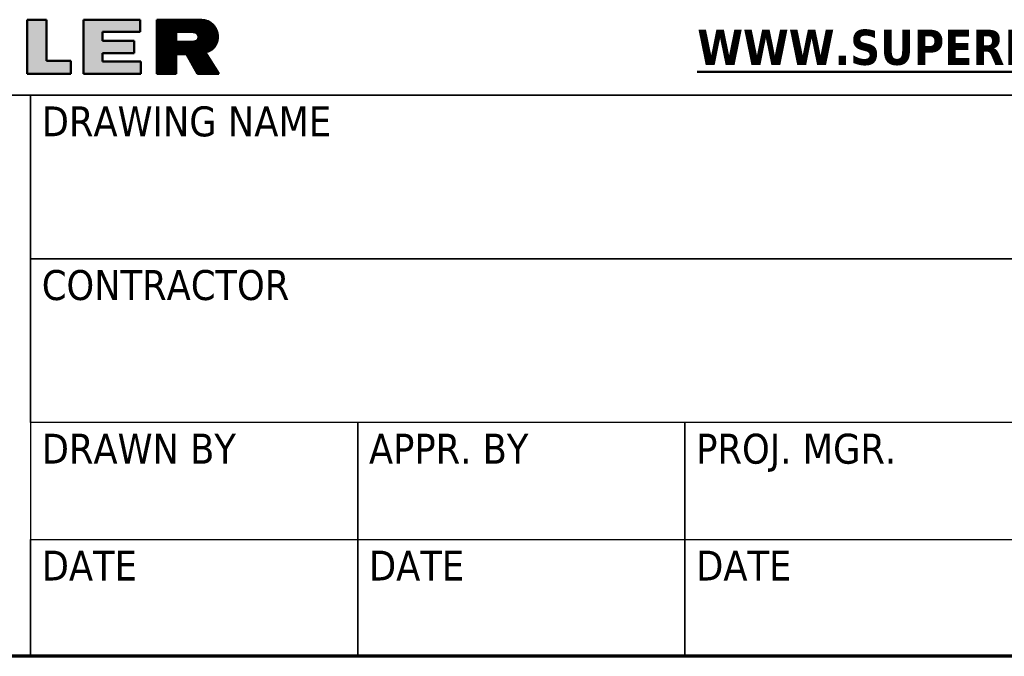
# Model space of a CAD drawing. Header units: inches. Extents: x 24 to 1128, y -69 to 748.
# Tile 536 of 656: x 959 to 1043, y 20 to 74. Entities that reach past the tile are written whole.
import ezdxf
from ezdxf.enums import TextEntityAlignment as Align

# ---------------------------------------------------------------- set-up
doc = ezdxf.new("R2010")
doc.units = ezdxf.units.IN
doc.header["$LTSCALE"] = 32
doc.header["$MEASUREMENT"] = 0
doc.layers.add('Border (ANSI)', color=7, linetype='Continuous', lineweight=70)
doc.layers.add('Title (ANSI)', color=7, linetype='Continuous', lineweight=50)
doc.layers.add('No Plot', color=7, linetype='Continuous', lineweight=25, plot=False)
doc.styles.add('Note Text (ANSI)', font='tahoma.ttf')
doc.styles.get("Standard").update_dxf_attribs({"font": 'arial.ttf'})
doc.styles.add('Text Style40', font='tahoma.ttf')

# ---------------------------------------------------------------- blocks, each defined once
blk = doc.blocks.new('Borders SUPERIOR BORDER')
at = {"layer": 'Border (ANSI)'}
blk.add_line((35.25, 0.625), (0.75, 0.625), dxfattribs=at)
blk = doc.blocks.new('Title Blocks SB TITLE-KS')
at = {"lineweight": 25}
for points in [[(49.2752, 3.9545), (49.3918, 3.9545), (49.3918, 3.9897), (49.3269, 3.9897), (49.3269, 4.0992), (49.2752, 4.0992)], [(49.4765, 4.0666), (49.5768, 4.0666), (49.5768, 4.0992), (49.4252, 4.0992), (49.4252, 3.9545), (49.5789, 3.9545), (49.5789, 3.9873), (49.4765, 3.9873), (49.4765, 4.0102), (49.5608, 4.0102), (49.5608, 4.0431), (49.4765, 4.0431)]]:
    blk.add_hatch(color=256, dxfattribs=at).paths.add_polyline_path(points)
h = blk.add_hatch(dxfattribs=at)
h.set_pattern_fill('ANSI31', color=256, scale=0.00035, style=0)
h.set_pattern_definition([(45, (0, 0), (-3.0935921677e-05, 3.0935921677e-05), [])])
edge = h.paths.add_edge_path(flags=0)
edge.add_line((49.716, 4.0664), (49.6732, 4.0664))
edge.add_line((49.6732, 4.0664), (49.6732, 4.04))
edge.add_line((49.6732, 4.04), (49.7119, 4.04))
edge.add_spline(control_points=[(49.7119, 4.04), (49.7138, 4.04), (49.717, 4.0401), (49.7213, 4.0405), (49.7248, 4.0414), (49.728, 4.0429), (49.731, 4.0455), (49.7325, 4.0491), (49.7329, 4.0522), (49.7329, 4.055), (49.7323, 4.0576), (49.7309, 4.0605), (49.7283, 4.0633), (49.7249, 4.065), (49.7216, 4.0661), (49.7188, 4.0663), (49.717, 4.0664), (49.716, 4.0664)], knot_values=[-150.108908, -150.108908, -150.108908, -150.108908, -133.537366, -122.67245, -113.788807, -102.684568, -92.642653, -80.34463, -70.169919, -65.554792, -56.886525, -47.066459, -38.434166, -24.523112, -15.037511, -8.804527, 0, 0, 0, 0], degree=3, periodic=0)
edge = h.paths.add_edge_path()
edge.add_spline(control_points=[(49.7512, 4.0123), (49.7527, 4.0126), (49.7566, 4.0134), (49.7626, 4.0158), (49.7689, 4.0197), (49.7744, 4.0244), (49.7789, 4.0307), (49.7826, 4.0388), (49.7846, 4.0481), (49.7846, 4.0586), (49.7826, 4.0683), (49.7786, 4.0773), (49.7729, 4.0853), (49.7657, 4.092), (49.7569, 4.0958), (49.7482, 4.0979), (49.7384, 4.0991), (49.7313, 4.0992), (49.7274, 4.0992)], knot_values=[0, 0, 0, 0, 12.543267, 34.657957, 54.650618, 75.574454, 96.777913, 119.998664, 151.951022, 177.349884, 209.288089, 236.020238, 261.633543, 293.227596, 318.911151, 342.295918, 370.126899, 403.20515, 403.20515, 403.20515, 403.20515], degree=3, periodic=0)
edge.add_line((49.7274, 4.0992), (49.6216, 4.0992))
edge.add_line((49.6216, 4.0992), (49.6216, 3.9545))
edge.add_line((49.6216, 3.9545), (49.6732, 3.9545))
edge.add_line((49.6732, 3.9545), (49.6732, 4.0072))
edge.add_line((49.6732, 4.0072), (49.7007, 4.0072))
edge.add_line((49.7007, 4.0072), (49.7303, 3.9545))
edge.add_line((49.7303, 3.9545), (49.7873, 3.9545))
edge.add_line((49.7873, 3.9545), (49.7512, 4.0123))
at = {"layer": 'No Plot', "color": 7, "linetype": 'Continuous', "lineweight": 25}
for p, q in [((49.2752, 4.0992), (49.2752, 3.9545)), ((49.3269, 4.0992), (49.2752, 4.0992)), ((49.3269, 3.9897), (49.3269, 4.0992)), ((49.4252, 4.0992), (49.4252, 3.9545)), ((49.5768, 4.0992), (49.4252, 4.0992)), ((49.5768, 4.0666), (49.5768, 4.0992)), ((49.6216, 3.9545), (49.6216, 4.0992)), ((49.6216, 4.0992), (49.7274, 4.0992)), ((49.4765, 4.0431), (49.4765, 4.0666)), ((49.4765, 4.0666), (49.5768, 4.0666)), ((49.6732, 4.0664), (49.6732, 4.04)), ((49.6732, 4.0664), (49.716, 4.0664)), ((49.5608, 4.0431), (49.4765, 4.0431)), ((49.5608, 4.0102), (49.5608, 4.0431)), ((49.6732, 4.04), (49.7119, 4.04)), ((49.4765, 3.9873), (49.4765, 4.0102)), ((49.4765, 4.0102), (49.5608, 4.0102)), ((49.6732, 4.0072), (49.6732, 3.9545)), ((49.7007, 4.0072), (49.6732, 4.0072)), ((49.7007, 4.0072), (49.7303, 3.9545)), ((49.7512, 4.0123), (49.7873, 3.9545)), ((49.3918, 3.9897), (49.3269, 3.9897)), ((49.3918, 3.9545), (49.3918, 3.9897)), ((49.5789, 3.9873), (49.4765, 3.9873)), ((49.5789, 3.9545), (49.5789, 3.9873)), ((49.2752, 3.9545), (49.3918, 3.9545)), ((49.4252, 3.9545), (49.5789, 3.9545)), ((49.6732, 3.9545), (49.6216, 3.9545)), ((49.7303, 3.9545), (49.7873, 3.9545))]:
    blk.add_line(p, q, dxfattribs=at)
for points in [[(49.7274, 4.0992), (49.739, 4.0988), (49.7486, 4.0976), (49.7566, 4.0956), (49.7648, 4.0919), (49.7731, 4.0846), (49.7782, 4.0773), (49.7821, 4.0688), (49.7843, 4.0578), (49.7843, 4.0489), (49.782, 4.038), (49.7785, 4.0306), (49.7742, 4.0246), (49.7687, 4.0198), (49.7627, 4.0161), (49.7555, 4.0133), (49.7512, 4.0123)], [(49.716, 4.0664), (49.7191, 4.0663), (49.7212, 4.0661), (49.7244, 4.0651), (49.7287, 4.0628), (49.7307, 4.0605), (49.7323, 4.0575), (49.7329, 4.0545), (49.7329, 4.0529), (49.7324, 4.0494), (49.7306, 4.0455), (49.728, 4.0431), (49.7245, 4.0414), (49.7215, 4.0406), (49.7177, 4.0402), (49.7119, 4.04)]]:
    blk.add_spline(points, degree=3, dxfattribs=at)
at = {"layer": 'Title (ANSI)'}
for p, q in [((49.3269, 4.0992), (49.2752, 4.0992)), ((49.2752, 4.0992), (49.2752, 3.9545)), ((49.3269, 3.9897), (49.3269, 4.0992)), ((49.5768, 4.0992), (49.4252, 4.0992)), ((49.4252, 4.0992), (49.4252, 3.9545)), ((49.5768, 4.0666), (49.5768, 4.0992)), ((49.7274, 4.0992), (49.6216, 4.0992)), ((49.6216, 4.0992), (49.6216, 3.9545)), ((49.4765, 4.0666), (49.5768, 4.0666)), ((49.4765, 4.0431), (49.4765, 4.0666)), ((49.6732, 4.04), (49.6732, 4.0664)), ((49.6732, 4.0664), (49.716, 4.0664)), ((49.5608, 4.0431), (49.4765, 4.0431)), ((49.5608, 4.0102), (49.5608, 4.0431)), ((49.7119, 4.04), (49.6732, 4.04)), ((49.4765, 3.9873), (49.4765, 4.0102)), ((49.4765, 4.0102), (49.5608, 4.0102)), ((49.6732, 3.9545), (49.6732, 4.0072)), ((49.6732, 4.0072), (49.7007, 4.0072)), ((49.7007, 4.0072), (49.7303, 3.9545)), ((49.7873, 3.9545), (49.7512, 4.0123)), ((49.3918, 3.9897), (49.3269, 3.9897)), ((49.3918, 3.9545), (49.3918, 3.9897)), ((49.5789, 3.9873), (49.4765, 3.9873)), ((49.5789, 3.9545), (49.5789, 3.9873)), ((49.2752, 3.9545), (49.3918, 3.9545)), ((49.4252, 3.9545), (49.5789, 3.9545)), ((49.6216, 3.9545), (49.6732, 3.9545)), ((49.7303, 3.9545), (49.7873, 3.9545))]:
    blk.add_line(p, q, dxfattribs=at)
at = {"layer": 'Title (ANSI)', "lineweight": 25}
for p, q in [((54.5339, 3.8975), (47.7839, 3.8975)), ((47.7839, 3.8975), (49.2839, 3.8975)), ((49.2839, 3.8975), (49.2839, 2.3975)), ((49.2839, 3.8975), (54.5339, 3.8975)), ((49.2839, 3.46), (49.2839, 3.8975)), ((54.5339, 3.46), (49.2839, 3.46)), ((49.2839, 3.46), (51.9089, 3.46)), ((49.2839, 3.0225), (49.2839, 3.46)), ((51.9089, 3.0225), (49.2839, 3.0225)), ((50.1589, 3.0225), (49.2839, 3.0225)), ((49.2839, 3.0225), (49.2839, 2.71)), ((50.1589, 2.71), (50.1589, 3.0225)), ((51.0339, 3.0225), (50.1589, 3.0225)), ((50.1589, 3.0225), (50.1589, 2.71)), ((51.0339, 2.71), (51.0339, 3.0225)), ((51.9089, 3.0225), (51.0339, 3.0225)), ((51.0339, 3.0225), (51.0339, 2.71)), ((49.2839, 2.3975), (49.2839, 2.71)), ((49.2839, 2.71), (50.1589, 2.71)), ((49.2839, 2.71), (50.1589, 2.71)), ((50.1589, 2.3975), (50.1589, 2.71)), ((50.1589, 2.71), (51.0339, 2.71)), ((50.1589, 2.71), (50.1589, 2.3975)), ((50.1589, 2.71), (51.0339, 2.71)), ((51.0339, 2.3975), (51.0339, 2.71)), ((51.0339, 2.71), (51.9089, 2.71)), ((51.0339, 2.71), (51.0339, 2.3975)), ((51.0339, 2.71), (51.9089, 2.71)), ((54.5339, 2.3975), (47.7839, 2.3975)), ((49.2839, 2.3975), (47.7839, 2.3975)), ((50.1589, 2.3975), (49.2839, 2.3975)), ((51.0339, 2.3975), (50.1589, 2.3975)), ((51.9089, 2.3975), (51.0339, 2.3975))]:
    blk.add_line(p, q, dxfattribs=at)
at = {"layer": 'Title (ANSI)'}
for points, knots in [([(49.7512, 4.0123), (49.7527, 4.0126), (49.7566, 4.0134), (49.7626, 4.0158), (49.7689, 4.0197), (49.7744, 4.0244), (49.7789, 4.0307), (49.7826, 4.0388), (49.7846, 4.0481), (49.7846, 4.0586), (49.7826, 4.0683), (49.7786, 4.0773), (49.7729, 4.0853), (49.7657, 4.092), (49.7569, 4.0958), (49.7482, 4.0979), (49.7384, 4.0991), (49.7313, 4.0992), (49.7274, 4.0992)], [0, 0, 0, 0, 12.543267, 34.657957, 54.650618, 75.574454, 96.777913, 119.998664, 151.951022, 177.349884, 209.288089, 236.020238, 261.633543, 293.227596, 318.911151, 342.295918, 370.126899, 403.20515, 403.20515, 403.20515, 403.20515]), ([(49.716, 4.0664), (49.717, 4.0664), (49.7188, 4.0663), (49.7216, 4.0661), (49.7249, 4.065), (49.7283, 4.0633), (49.7309, 4.0605), (49.7323, 4.0576), (49.7329, 4.055), (49.7329, 4.0522), (49.7325, 4.0491), (49.731, 4.0455), (49.728, 4.0429), (49.7248, 4.0414), (49.7213, 4.0405), (49.717, 4.0401), (49.7138, 4.04), (49.7119, 4.04)], [0, 0, 0, 0, 8.804527, 15.037511, 24.523112, 38.434166, 47.066459, 56.886525, 65.554792, 70.169919, 80.34463, 92.642653, 102.684568, 113.788807, 122.67245, 133.537366, 150.108908, 150.108908, 150.108908, 150.108908])]:
    blk.add_open_spline(points, degree=3, knots=knots, dxfattribs=at)
at = {"layer": 'Title (ANSI)', "style": 'Text Style40'}
for s, p in [('DRAWING NAME', (49.3139, 3.8675)), ('CONTRACTOR', (49.3139, 3.43)), ('DRAWN BY', (49.3139, 2.9925)), ('APPR. BY', (50.1889, 2.9925)), ('PROJ. MGR.', (51.0639, 2.9925)), ('DATE', (49.3139, 2.68)), ('DATE', (50.1889, 2.68)), ('DATE', (51.0639, 2.68))]:
    blk.add_text(s, height=0.08, dxfattribs=at).set_placement(p, align=Align.TOP_LEFT)
at = {"layer": 'Title (ANSI)', "insert": (51.9779, 4.0725), "char_height": 0.094, "width": 1.970267, "attachment_point": 2, "style": 'Note Text (ANSI)'}
blk.add_mtext('\\fTahoma|b1|i0;{\\H0.0940;\\LWWW.SUPERIORBOILER.COM}', dxfattribs=at)
at = {"layer": 'Title (ANSI)', "lineweight": 30, "flags": 63}
for tag, p in [('REV._1_#', (41.2839, 4.3662)), ('REV_#1_DATE', (46.0339, 4.3662)), ('REV_#1_DRAWN', (46.5339, 4.3662)), ('REV_#1_APPR', (47.0339, 4.3662)), ('REV_#1_P.M.', (47.5339, 4.3662)), ('REV._2__#', (41.2839, 4.1787)), ('REV_#2_DATE', (46.0339, 4.1787)), ('REV_#2_DRAWN', (46.5339, 4.1787)), ('REV_#2_APPR', (47.0339, 4.1787)), ('REV_#2_P.M.', (47.5339, 4.1787)), ('REV._3_#', (41.2839, 3.9912)), ('REV_#3_DATE', (46.0339, 3.9912)), ('REV_#3_DRAWN', (46.5339, 3.9912)), ('REV_#3_APPR', (47.0339, 3.9912)), ('REV_#3_P.M.', (47.5339, 3.9912)), ('REV._4_#', (41.2839, 3.8037)), ('REV_#4_DATE', (46.0339, 3.8037)), ('REV_#4_DRAWN', (46.5339, 3.8037)), ('REV_#4_APPR', (47.0339, 3.8037)), ('REV_#4_P.M.', (47.5339, 3.8037)), ('REV._5_#', (41.2839, 3.6162)), ('REV_#5_DATE', (46.0339, 3.6162)), ('REV_#5_DRAWN', (46.5339, 3.6162)), ('REV_#5_APPR', (47.0339, 3.6162)), ('REV_#5_P.M.', (47.5339, 3.6162)), ('REV._6_#', (41.2839, 3.4287)), ('REV_#6_DATE', (46.0339, 3.4287)), ('REV_#6_DRAWN', (46.5339, 3.4287)), ('REV_#6_APPR', (47.0339, 3.4287)), ('REV_#6_P.M.', (47.5339, 3.4287))]:
    blk.add_attdef(tag, text='', height=0.08, dxfattribs=at).set_placement(p, align=Align.MIDDLE_CENTER)
for tag, p in [('REVISION_#1_DESCRIPTION', (41.5639, 4.3662)), ('REVISION_#2_DESCRIPTION', (41.5639, 4.1787)), ('REVISION_#3_DESCRIPTION', (41.5639, 3.9912)), ('REVISION_#4_DESCRIPTION', (41.5639, 3.8037)), ('REVISION_#5_DESCRIPTION', (41.5639, 3.6162)), ('REVISION_#6_DESCRIPTION', (41.5639, 3.4287))]:
    blk.add_attdef(tag, text='', height=0.08, dxfattribs=at).set_placement(p, align=Align.MIDDLE_LEFT)
for tag, height, p in [('DRAWING_NAME', 0.125, (51.9089, 3.68)), ('DRAWING_REV_#', 0.188, (54.2839, 2.7925))]:
    blk.add_attdef(tag, text='', height=height, dxfattribs=at).set_placement(p, align=Align.TOP_CENTER)
for tag, height, p in [('SCALE', 0.1, (53.1889, 2.8675)), ('CONTRACTOR', 0.125, (49.3139, 3.2425)), ('PROJECT', 0.125, (51.9389, 3.2425)), ('DRAWN_BY_DATE', 0.1, (49.3139, 2.555)), ('DRAWN_BY_INITIAL', 0.1, (49.3139, 2.8675)), ('MODEL_NUMBER', 0.1, (51.9389, 2.8675)), ('APPROVED_BY_INITIAL', 0.1, (50.1889, 2.8675)), ('PROJECT_MANAGER_INITIAL', 0.1, (51.0639, 2.8675)), ('APPROVED_BY_DATE', 0.1, (50.1889, 2.555)), ('PROJECT_MANAGER_DATE', 0.1, (51.0639, 2.555)), ('DRAWING_NUMBER', 0.1, (51.9389, 2.555)), ('SIZE', 0.1, (53.1889, 2.555))]:
    blk.add_attdef(tag, text='', height=height, dxfattribs=at).set_placement(p, align=Align.TOP_LEFT)

msp = doc.modelspace()

# ---------------------------------------------------------------- block references
at = {"xscale": 32, "yscale": 32, "zscale": 32}
for name, p in [('Borders SUPERIOR BORDER', (0, 0)), ('Title Blocks SB TITLE-KS', (-617.08574, -56.71979))]:
    msp.add_blockref(name, p, dxfattribs=at)

doc.saveas('drawing.dxf')
